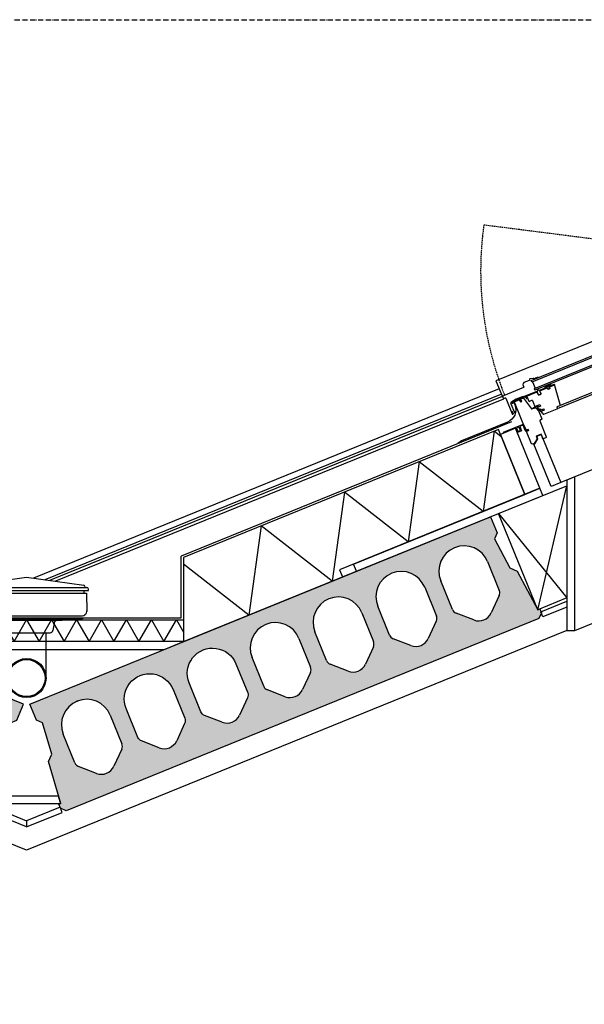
# Model space of a CAD drawing. Header units: millimetres. Extents: x -297000 to 504135, y -166520 to 252050.
# Tile 354 of 416: x 92059 to 93365, y -9175 to -6900. Entities that reach past the tile are written whole.
import ezdxf

# ---------------------------------------------------------------- set-up
doc = ezdxf.new("R2010")
doc.units = ezdxf.units.MM
doc.header["$MEASUREMENT"] = 0
for name, pattern in [('ACAD_ISO10W100', [18, 12, -3, 0, -3]), ('CENTER', [50.800000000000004, 31.75, -6.349999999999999, 6.349999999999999, -6.349999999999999]), ('HIDDEN2', [4.762499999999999, 3.175, -1.5875])]:
    doc.linetypes.add(name, pattern=pattern)
doc.layers.get('Defpoints').update_dxf_attribs({"color": 6})
for name, color, linetype in [('010_D0050_D', 1, 'Continuous'), ('040_AXPRI_B', 9, 'CENTER'), ('068_HATCH_H', 8, 'Continuous'), ('210_INSUL_G', 8, 'Continuous'), ('210_WALEX_E', 2, 'Continuous'), ('210_WALEX_G', 2, 'Continuous'), ('299_CONCR_G', 3, 'Continuous'), ('299_CONCR_H', 251, 'Continuous'), ('310_WINDO_E', 1, 'Continuous'), ('310_WINDO_G', 1, 'Continuous'), ('420_WAFIN_G', 1, 'Continuous'), ('450_CEIFI_G', 2, 'Continuous'), ('470_ROOF_G', 4, 'Continuous'), ('480_OTHFI_G', 4, 'Continuous'), ('520_DRAIN_E', 8, 'Continuous'), ('520_DRAIN_G', 2, 'Continuous')]:
    doc.layers.add(name, color=color, linetype=linetype)
doc.styles.add('VMX 2 MEDIUM 50', font='unvr55w.TTF', dxfattribs={"height": 100})
doc.dimstyles.new('VMX 50', dxfattribs={"dimscale": 50, "dimtxt": 1, "dimasz": 1, "dimexe": 2, "dimexo": 2, "dimgap": 0.7, "dimtad": 1, "dimdec": 0, "dimdsep": 46, "dimtxsty": 'VMX 2 MEDIUM 50', "dimblk1": 'VMX-DIM-ARROW', "dimblk2": 'VMX-DIM-ARROW', "dimsah": 1, "dimcen": 1, "dimdle": 2, "dimse1": 1, "dimse2": 1, "dimclrd": 256, "dimclre": 256, "dimclrt": 256, "dimadec": 0, "dimazin": 0, "dimtm": 1e-09, "dimtfac": 1, "dimtdec": 0, "dimtmove": 2, "dimatfit": 2, "dimldrblk": 'VMX-DIM-ARROW', "dimfxl": 0, "dimtolj": 2, "dimlwd": -1, "dimarcsym": 0})

# ---------------------------------------------------------------- blocks, each defined once
blk = doc.blocks.new('VMX-DIM-ARROW')
h = blk.add_hatch(color=256)
edge = h.paths.add_edge_path()
edge.add_arc((0, 0), 0.5, 0, 360)
for p, q in [((0, 2.500000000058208), (0, -2.499999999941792)), ((-2.5, 0), (2.5, 0))]:
    blk.add_line(p, q)
blk = doc.blocks.new('*D506')
at = {"layer": '010_D0050_D'}
blk.add_line((93724.99999999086, -11749.99815500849), (93724.99999999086, -8830.000001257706), dxfattribs=at)
at = {"layer": 'Defpoints', "color": 0}
for p in [(93724.99999999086, -8780.000001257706), (99282.99994925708, -8780.000001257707), (93132.99999574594, -11799.99815500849)]:
    blk.add_point(p, dxfattribs=at)
at = {"layer": '010_D0050_D', "xscale": 50, "yscale": 50, "zscale": 50}
for p, rotation in [((93724.99999999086, -8780.000001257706), 90), ((93724.99999999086, -11799.99815500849), 270)]:
    blk.add_blockref('VMX-DIM-ARROW', p, dxfattribs=dict(at, rotation=rotation))
at = {"layer": '010_D0050_D', "insert": (93638.12189935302, -10289.99907813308), "char_height": 100, "attachment_point": 5, "rotation": 90, "style": 'VMX 2 MEDIUM 50'}
blk.add_mtext('\\A2;3020', dxfattribs=at)
blk = doc.blocks.new('GRID02')
at = {"layer": '040_AXPRI_B', "linetype": 'ACAD_ISO10W100'}
blk.add_lwpolyline([(-4000, 8700), (27199.99999785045, 8700)], dxfattribs=at)
blk = doc.blocks.new('KANAALPLAAT260')
at = {"layer": '299_CONCR_H'}
h = blk.add_hatch(color=256, dxfattribs=at)
h.paths.add_polyline_path([(5.049627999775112, 120.4962809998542), (18.44946200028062, 133.8961149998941), (25.96350099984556, 209.0364990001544), (15, 220), (15, 260), (1165, 260), (1165, 220), (1154.036499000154, 209.0364990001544), (1161.550537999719, 133.8961149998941), (1174.950372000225, 120.4962809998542), (1185, 20), (1190, 20), (1190, 10), (1180, 0), (0, 0), (-10, 10), (-10, 20), (-5, 20)])
edge = h.paths.add_edge_path(flags=16)
edge.add_arc((119, 76.68257113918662), 31.68257478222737, 226.8415831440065, 313.1584168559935)
edge.add_line((140.6714472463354, 53.57123368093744), (172.760268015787, 83.66084609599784))
edge.add_arc((162.5, 94.60282490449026), 15, 313.1584168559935, 360)
edge.add_line((177.5, 94.60282490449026), (177.5, 166.5))
edge.add_arc((119, 166.5), 58.5, 0, 180)
edge.add_line((60.5, 166.5), (60.5, 94.60282490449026))
edge.add_arc((75.5, 94.60282490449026), 14.99999999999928, 180, 226.8415831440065)
edge.add_line((65.239731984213, 83.66084609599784), (97.32855275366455, 53.57123368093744))
edge = h.paths.add_edge_path(flags=16)
edge.add_line((254.3285527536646, 53.57123368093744), (222.239731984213, 83.66084609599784))
edge.add_arc((232.5, 94.60282490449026), 14.99999999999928, 180, 226.8415831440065, ccw=False)
edge.add_line((217.5, 94.60282490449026), (217.5, 166.5))
edge.add_arc((276, 166.5), 58.5, 0, 180, ccw=False)
edge.add_line((334.5, 166.5), (334.5, 94.60282490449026))
edge.add_arc((319.5, 94.60282490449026), 15, -46.841583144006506, 0, ccw=False)
edge.add_line((329.760268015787, 83.66084609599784), (297.6714472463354, 53.57123368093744))
edge.add_arc((276, 76.68257113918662), 31.68257478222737, 226.8415831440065, 313.1584168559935, ccw=False)
edge = h.paths.add_edge_path(flags=16)
edge.add_arc((389.5, 94.60282490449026), 14.99999999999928, 180, 226.8415831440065)
edge.add_line((379.239731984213, 83.66084609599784), (411.3285527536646, 53.57123368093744))
edge.add_arc((433, 76.68257113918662), 31.68257478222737, 226.8415831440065, 313.1584168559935)
edge.add_line((454.6714472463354, 53.57123368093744), (486.760268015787, 83.66084609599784))
edge.add_arc((476.5, 94.60282490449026), 15, 313.1584168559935, 360)
edge.add_line((491.5, 94.60282490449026), (491.5, 166.5))
edge.add_arc((433, 166.5), 58.5, 0, 180)
edge.add_line((374.5, 166.5), (374.5, 94.60282490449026))
edge = h.paths.add_edge_path(flags=16)
edge.add_arc((590, 76.68257113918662), 31.68257478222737, 226.8415831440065, 313.1584168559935)
edge.add_line((611.6714472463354, 53.57123368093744), (643.760268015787, 83.66084609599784))
edge.add_arc((633.5, 94.60282490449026), 15, 313.1584168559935, 360)
edge.add_line((648.5, 94.60282490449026), (648.5, 166.5))
edge.add_arc((590, 166.5), 58.5, 0, 180)
edge.add_line((531.5, 166.5), (531.5, 94.60282490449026))
edge.add_arc((546.5, 94.60282490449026), 14.99999999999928, 180, 226.8415831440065)
edge.add_line((536.239731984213, 83.66084609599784), (568.3285527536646, 53.57123368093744))
edge = h.paths.add_edge_path(flags=16)
edge.add_line((725.3285527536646, 53.57123368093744), (693.239731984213, 83.66084609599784))
edge.add_arc((703.5, 94.60282490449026), 14.99999999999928, 180, 226.8415831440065, ccw=False)
edge.add_line((688.5, 94.60282490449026), (688.5, 166.5))
edge.add_arc((747, 166.5), 58.5, 0, 180, ccw=False)
edge.add_line((805.5, 166.5), (805.5, 94.60282490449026))
edge.add_arc((790.5, 94.60282490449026), 15, -46.841583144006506, 0, ccw=False)
edge.add_line((800.760268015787, 83.66084609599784), (768.6714472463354, 53.57123368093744))
edge.add_arc((747, 76.68257113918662), 31.68257478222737, 226.8415831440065, 313.1584168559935, ccw=False)
edge = h.paths.add_edge_path(flags=16)
edge.add_arc((860.5, 94.60282490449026), 14.99999999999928, 180, 226.8415831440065)
edge.add_line((850.239731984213, 83.66084609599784), (882.3285527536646, 53.57123368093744))
edge.add_arc((904, 76.68257113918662), 31.68257478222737, 226.8415831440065, 313.1584168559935)
edge.add_line((925.6714472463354, 53.57123368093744), (957.760268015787, 83.66084609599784))
edge.add_arc((947.5, 94.60282490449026), 15, 313.1584168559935, 360)
edge.add_line((962.5, 94.60282490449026), (962.5, 166.5))
edge.add_arc((904, 166.5), 58.5, 0, 180)
edge.add_line((845.5, 166.5), (845.5, 94.60282490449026))
edge = h.paths.add_edge_path(flags=16)
edge.add_line((1002.5, 94.60282490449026), (1002.5, 166.5))
edge.add_arc((1061, 166.5), 58.5, 0, 180, ccw=False)
edge.add_line((1119.5, 166.5), (1119.5, 94.60282490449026))
edge.add_arc((1104.5, 94.60282490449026), 15, -46.841583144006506, 0, ccw=False)
edge.add_line((1114.760268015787, 83.66084609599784), (1082.671447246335, 53.57123368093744))
edge.add_arc((1061, 76.68257113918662), 31.68257478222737, 226.8415831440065, 313.1584168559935, ccw=False)
edge.add_line((1039.328552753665, 53.57123368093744), (1007.239731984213, 83.66084609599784))
edge.add_arc((1017.5, 94.60282490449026), 14.99999999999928, 180, 226.8415831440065, ccw=False)
at = {"layer": '299_CONCR_G'}
for p, q in [((60.5, 94.60282490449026), (60.5, 166.5)), ((177.5, 166.5), (177.5, 94.60282490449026)), ((531.5, 94.60282490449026), (531.5, 166.5)), ((648.5, 166.5), (648.5, 94.60282490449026)), ((688.5, 94.60282490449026), (688.5, 166.5)), ((805.5, 166.5), (805.5, 94.60282490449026)), ((845.5, 94.60282490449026), (845.5, 166.5)), ((962.5, 166.5), (962.5, 94.60282490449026)), ((1002.5, 94.60282490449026), (1002.5, 166.5)), ((1119.5, 166.5), (1119.5, 94.60282490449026)), ((97.32855275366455, 53.57123368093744), (65.239731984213, 83.66084609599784)), ((254.3285527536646, 53.57123368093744), (222.239731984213, 83.66084609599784)), ((329.760268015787, 83.66084609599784), (297.6714472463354, 53.57123368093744)), ((411.3285527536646, 53.57123368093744), (379.239731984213, 83.66084609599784)), ((486.760268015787, 83.66084609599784), (454.6714472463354, 53.57123368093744)), ((568.3285527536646, 53.57123368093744), (536.239731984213, 83.66084609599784)), ((643.760268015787, 83.66084609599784), (611.6714472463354, 53.57123368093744)), ((725.3285527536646, 53.57123368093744), (693.239731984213, 83.66084609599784)), ((800.760268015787, 83.66084609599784), (768.6714472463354, 53.57123368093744)), ((882.3285527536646, 53.57123368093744), (850.239731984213, 83.66084609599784)), ((957.760268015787, 83.66084609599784), (925.6714472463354, 53.57123368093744)), ((1039.328552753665, 53.57123368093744), (1007.239731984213, 83.66084609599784)), ((1114.760268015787, 83.66084609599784), (1082.671447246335, 53.57123368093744))]:
    blk.add_line(p, q, dxfattribs=at)
blk.add_lwpolyline([(1161.550537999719, 133.8961149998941), (1174.950372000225, 120.4962809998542), (1185, 20), (1190, 20), (1190, 10), (1180, 0), (0, 0), (-10, 10), (-10, 20), (-5, 20), (5.049627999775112, 120.4962809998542), (18.44946200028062, 133.8961149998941), (25.96350099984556, 209.0364990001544), (15, 220), (15, 260), (1165, 260), (1165, 220), (1154.036499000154, 209.0364990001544)], close=True, dxfattribs=at)
for points in [[(222.2397319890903, 83.6608460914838, -0.2072792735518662), (217.5, 94.60282490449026), (217.5, 166.5, -0.9999999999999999), (334.5, 166.5), (334.5, 94.60282490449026, -0.2072792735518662), (329.7602680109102, 83.66084609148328)], [(379.2397319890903, 83.6608460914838, -0.2072792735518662), (374.5, 94.60282490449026), (374.5, 166.5, -0.9999999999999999), (491.5, 166.5), (491.5, 94.60282490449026, -0.2072792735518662), (486.7602680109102, 83.66084609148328)]]:
    blk.add_lwpolyline(points, format="xyb", dxfattribs=at)
blk.add_lwpolyline([(172.760268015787, 83.66084609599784), (140.6714472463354, 53.57123368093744)], dxfattribs=at)
for centre, radius, start, end in [((119, 166.5), 58.5, 0, 180), ((590, 166.5), 58.5, 0, 180), ((747, 166.5), 58.5, 0, 180), ((904, 166.5), 58.5, 0, 180), ((1061, 166.5), 58.5, 0, 180), ((75.5, 94.60282490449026), 14.99999999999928, 180, 226.8415831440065), ((162.5, 94.60282490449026), 15, 313.1584168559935, 0), ((546.5, 94.60282490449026), 14.99999999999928, 180, 226.8415831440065), ((633.5, 94.60282490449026), 15, 313.1584168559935, 0), ((703.5, 94.60282490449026), 14.99999999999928, 180, 226.8415831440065), ((790.5, 94.60282490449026), 15, 313.1584168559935, 0), ((860.5, 94.60282490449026), 14.99999999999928, 180, 226.8415831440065), ((947.5, 94.60282490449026), 15, 313.1584168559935, 0), ((1017.5, 94.60282490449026), 14.99999999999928, 180, 226.8415831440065), ((1104.5, 94.60282490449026), 15, 313.1584168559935, 0), ((119, 76.68257113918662), 31.68257478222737, 226.8415831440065, 313.1584168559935), ((276, 76.68257113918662), 31.68257478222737, 226.8415831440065, 313.1584168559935), ((433, 76.68257113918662), 31.68257478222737, 226.8415831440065, 313.1584168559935), ((590, 76.68257113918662), 31.68257478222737, 226.8415831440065, 313.1584168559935), ((747, 76.68257113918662), 31.68257478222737, 226.8415831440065, 313.1584168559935), ((904, 76.68257113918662), 31.68257478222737, 226.8415831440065, 313.1584168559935), ((1061, 76.68257113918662), 31.68257478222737, 226.8415831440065, 313.1584168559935)]:
    blk.add_arc(centre, radius, start, end, dxfattribs=at)
at = {"layer": '299_CONCR_G', "linetype": 'ByBlock'}
blk.add_point((119.0456621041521, 224.9999821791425), dxfattribs=at)
blk = doc.blocks.new('gootdetail')
at = {"layer": '068_HATCH_H'}
blk.add_lwpolyline([(-724.9997384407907, 22.1315822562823), (-708.9098999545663, 50.00000000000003), (-680.042386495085, 1.4210854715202e-14), (-651.1748730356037, 50.00000000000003), (-622.3073595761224, 1.4210854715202e-14), (-593.4398461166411, 50.00000000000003), (-564.5723326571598, 1.4210854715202e-14), (-535.7048191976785, 50.00000000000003), (-506.8373057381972, 1.4210854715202e-14), (-477.9697922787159, 50.00000000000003), (-449.1022788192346, 1.4210854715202e-14), (-420.2347653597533, 50.00000000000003), (-391.367251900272, 1.4210854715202e-14), (-362.4997384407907, 50.00000000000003), (-333.6322249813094, 1.4210854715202e-14), (-304.7647115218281, 50.00000000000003), (-275.8971980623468, 1.4210854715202e-14), (-247.0296846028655, 50.00000000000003), (-218.1621711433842, 1.4210854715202e-14), (-189.2946576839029, 50.00000000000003), (-160.4271442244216, 1.4210854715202e-14), (-131.5596307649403, 50.00000000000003), (-102.692117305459, 1.4210854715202e-14), (-73.82460384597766, 50.00000000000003), (-44.95709038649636, 1.4210854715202e-14), (-16.08957692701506, 50.00000000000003), (0.0001157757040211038, 22.13183476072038)], dxfattribs=at)
at = {"layer": '210_INSUL_G', "color": 1}
blk.add_lwpolyline([(-724.9997384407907, 5.684341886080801e-14), (-724.9997384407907, 50.00000000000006), (0.0002615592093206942, 50), (0, 0), (-724.9997384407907, 5.684341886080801e-14)], dxfattribs=at)
at = {"layer": '210_WALEX_G'}
blk.add_lwpolyline([(0, 0), (-724.9997384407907, 5.684341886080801e-14), (-680.683603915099, -17.99999999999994), (-44.31613452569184, -18), (0, 0)], dxfattribs=at)
at = {"layer": '470_ROOF_G'}
blk.add_lwpolyline([(-719.9997384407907, 197.6471529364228), (-719.9997384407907, 55.00000000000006), (-4.999738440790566, 55), (-4.999738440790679, 197.6471529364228)], dxfattribs=at)
at = {"layer": '520_DRAIN_E', "color": 8}
for p, q in [((-505.4997548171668, 117.8301667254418), (-505.4997548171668, 121.3301667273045)), ((-219.4997430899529, 117.8300070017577), (-219.4997391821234, 121.3300070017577)), ((-501.4985368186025, 69.55384099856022), (-501.4985368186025, 71.15634399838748)), ((-494.6958908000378, 55.00000000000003), (-489.7317894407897, 52.13397499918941)), ((-448.3657634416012, 51.73205099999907), (-444.7313653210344, 49.63372986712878)), ((-276.6337134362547, 51.73205099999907), (-280.2681115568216, 49.63372986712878)), ((-235.2676874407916, 52.13397499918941), (-230.3035860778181, 55.00000000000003)), ((-426.3340734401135, 42.88918599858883), (-423.2605044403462, 25.45811099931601)), ((-298.6654034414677, 42.88918599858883), (-301.738972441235, 25.45811099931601))]:
    blk.add_line(p, q, dxfattribs=at)
for points in [[(-494.1498448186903, 130.3279497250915), (-362.4997316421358, 148.8301671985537), (-230.4997548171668, 130.2787807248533)], [(-505.4997548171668, 117.8301667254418), (-219.4997548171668, 117.8301667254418)], [(-501.4997548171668, 125.3301667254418), (-223.4997548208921, 125.3301667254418)], [(-494.6626301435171, 117.8244789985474), (-494.6626301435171, 111.9943122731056)], [(-230.3366639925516, 117.8300192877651), (-230.336670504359, 111.999852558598)], [(-501.4985368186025, 69.55384099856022), (-500.7576358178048, 112), (-224.2418712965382, 112), (-223.5010150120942, 69.5536857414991), (-223.5010132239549, 71.156188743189)], [(-499.1566088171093, 63.75736699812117), (-497.2423868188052, 61.84314600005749)], [(-491.5855328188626, 59.50000000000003), (-233.4139768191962, 59.50000000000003)], [(-489.2317894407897, 52.00000000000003), (-235.2676874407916, 52.13397499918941)], [(-444.2318504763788, 49.50000000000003), (-280.7676874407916, 49.50000000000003)], [(-225.842949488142, 63.75721435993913), (-227.7571736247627, 61.84299549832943)], [(-407.4998692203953, -84.22387920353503), (-407.4998692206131, 20.49999999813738)], [(-317.4998692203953, -84.22387920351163), (-317.4998692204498, 20.49999999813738)]]:
    blk.add_lwpolyline(points, dxfattribs=at)
at = {"layer": '520_DRAIN_E', "ltscale": 5}
blk.add_lwpolyline([(-509.9997384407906, 55.00000000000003), (-214.9997384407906, 55.00000000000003)], dxfattribs=at)
at = {"layer": '520_DRAIN_E', "color": 8}
blk.add_lwpolyline([(-423.2605049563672, 25.45811093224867, 0.3639702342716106), (-417.3516584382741, 20.49999999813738), (-307.6478184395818, 20.49999999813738, 0.3639702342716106), (-301.7389719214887, 25.45811093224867)], format="xyb", dxfattribs=at)
for centre, radius, start, end in [((-501.4997548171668, 121.3301667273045), 4, 90, 180), ((-498.5233928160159, 125.8301667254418), 0.5, 270, 0.4764389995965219), ((-498.5233928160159, 125.8301667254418), 0.5, 270, 0.4764389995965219), ((-493.5235658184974, 125.8717437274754), 4.5, 97.99999998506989, 180.4764389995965), ((-231.4759231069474, 125.8715973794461), 4.5, 359.5234970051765, 81.99993599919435), ((-226.4760961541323, 125.830014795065), 0.5, 179.5234970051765, 269.9999359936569), ((-226.4760961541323, 125.830014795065), 0.5, 179.5234970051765, 269.9999359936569), ((-223.4997391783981, 121.3300114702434), 4, 359.9999360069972, 89.99993599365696), ((-493.4997548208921, 69.41422199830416), 8, 178.9999999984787, 225.0000000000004), ((-231.4997971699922, 69.41407567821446), 8, 314.9999360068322, 0.9999359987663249), ((-491.5855328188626, 67.50000000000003), 8, 225.0000000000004, 270), ((-449.3657634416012, 50.00000000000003), 2, 59.9999999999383, 90), ((-444.2317894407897, 50.49999999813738), 1, 239.9999999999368, 270), ((-434.2125354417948, 41.49999999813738), 8, 9.999999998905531, 90), ((-290.7869414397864, 41.49999999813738), 8, 90, 170.0000000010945), ((-280.7676874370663, 50.49999999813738), 1, 270, 300.0000000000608), ((-275.6337134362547, 50.00000000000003), 2, 90, 120.0000000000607), ((-233.4140213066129, 67.49985581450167), 8, 269.9999359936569, 314.9999360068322)]:
    blk.add_arc(centre, radius, start, end, dxfattribs=at)
at = {"layer": '520_DRAIN_G'}
for radius in [45, 42.76431929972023]:
    blk.add_circle((-362.4998692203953, -84.22387920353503), radius, dxfattribs=at)
blk = doc.blocks.new('VELUX')
at = {"layer": '310_WINDO_E', "color": 8, "linetype": 'HIDDEN2'}
blk.add_lwpolyline([(-184.5886118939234, -309.8431769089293), (-1556.357164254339, 462.4099769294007)], dxfattribs=at)
at = {"layer": '310_WINDO_E', "color": 8}
for points in [[(-161.6204545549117, 118.7208211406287), (-1665.873654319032, 118.7208211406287), (-1665.873654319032, 77.01371055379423)], [(-152.5837629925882, 5.019762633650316), (-1558.883764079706, 5.001187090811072)], [(-1550.133784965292, 10.0001629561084), (-161.3325716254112, 10.02078669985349)], [(-50.58843390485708, -155.8921760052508), (-1615.588433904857, -155.8921760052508)]]:
    blk.add_lwpolyline(points, dxfattribs=at)
at = {"layer": '310_WINDO_E', "color": 8, "linetype": 'HIDDEN2'}
blk.add_arc((-887.9730166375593, 76.28388679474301), 771.9007230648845, 149.9849371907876, 179.7231979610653, dxfattribs=at)
at = {"layer": '310_WINDO_G', "color": 3}
for points in [[(-1572.027334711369, 89.0317244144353), (-1578.642029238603, 89.80203719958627, 0.2338904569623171), (-1580.369612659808, 89.39856226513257, -0.5246925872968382), (-1582.90203691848, 90.11979978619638, 0.2464163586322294), (-1584.248284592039, 91.40103838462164), (-1590.624879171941, 93.2171003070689, 0.444655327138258), (-1593.142272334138, 91.64111606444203), (-1593.232182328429, 91.13155992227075, -0.3639702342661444), (-1594.217086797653, 90.30532337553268), (-1607.372097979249, 90.30686314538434, 0.3888787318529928), (-1611.357304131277, 86.65595255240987), (-1611.859791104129, 80.92023261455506, -0.3888787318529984), (-1612.856092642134, 80.0075049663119), (-1662.873303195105, 80.01335938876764, 0.4142135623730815), (-1665.873654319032, 77.01371055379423, 0.4142135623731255), (-1662.87400548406, 74.0133594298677), (-1660.874005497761, 74.0131253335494, -0.41421356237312), (-1659.87412255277, 73.01300829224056), (-1659.878710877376, 33.81269437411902, 1.106206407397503), (-1656.909033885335, 34.1126013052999), (-1657.827276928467, 37.31245428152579), (-1657.827042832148, 39.31245426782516)], [(-1651.188249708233, 55.27961874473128), (-1648.050242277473, 57.23995273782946, -0.5890450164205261), (-1646.520422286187, 56.39172557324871), (-1646.52113627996, 50.29172561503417, -0.4142135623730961), (-1676.824682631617, 19.99527238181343), (-1791.461411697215, 20.00869040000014, 0.0655434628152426), (-1791.720234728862, 19.9746465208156), (-1801.82500266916, 17.26834973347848)], [(-1651.429648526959, 37.5571118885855), (-1651.430121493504, 33.51632608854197, -0.9999999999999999), (-1653.380121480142, 33.51655433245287), (-1653.377617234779, 54.91155418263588, -0.4142135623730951), (-1649.727190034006, 58.56112693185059), (-1630.021215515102, 58.55882038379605, -0.41421356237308), (-1628.371408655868, 56.90862726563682), (-1628.37179997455, 53.56539928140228, -0.9999999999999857), (-1630.371799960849, 53.56563337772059), (-1630.371448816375, 56.56563335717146)]]:
    blk.add_lwpolyline(points, format="xyb", dxfattribs=at)
at = {"layer": '310_WINDO_G', "color": 1}
for points in [[(-1590.376356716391, 68.28777872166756), (-150.5743584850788, 68.27999501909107), (-150.5748266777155, 64.27999504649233), (-1590.376356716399, 64.27999504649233), (-1590.375888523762, 68.27999501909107)], [(-1590.374015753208, 88.27999504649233), (-150.572017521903, 88.27999488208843), (-150.5724857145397, 84.27999490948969), (-1590.374015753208, 84.27999501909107), (-1590.374015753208, 88.27999504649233)]]:
    blk.add_lwpolyline(points, close=True, dxfattribs=at)
blk.add_lwpolyline([(-1588.374483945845, 84.28777861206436), (-1588.376356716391, 68.28777872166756)], dxfattribs=at)
for points in [[(-1552.752525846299, 64.00046984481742), (-1558.992672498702, 60.08607464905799, -0.1410144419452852), (-1559.25842829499, 60.00963687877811), (-1559.575759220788, 60.00967402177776, -0.5479027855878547), (-1559.717391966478, 60.53612698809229), (-1557.281161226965, 62.91749315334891, 0.7740874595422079), (-1557.921242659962, 64.00107483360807, 0.1273401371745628), (-1558.201758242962, 63.8353717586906), (-1561.869314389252, 60.15695369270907, -0.1993271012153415), (-1562.223448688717, 60.00998392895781), (-1562.603602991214, 60.01002842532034, -0.6701119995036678), (-1562.814538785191, 60.5233152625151), (-1560.373487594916, 62.93786080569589, 0.80753206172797), (-1561.069084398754, 64.00144328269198, 0.106481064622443), (-1561.298184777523, 63.8516086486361), (-1564.947165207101, 60.15890288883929, -0.2004910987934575), (-1565.302876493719, 60.0103443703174), (-1565.68929518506, 60.01038959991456, -0.6665598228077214), (-1565.902315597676, 60.52159410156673), (-1563.47386796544, 62.97132496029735, 0.9999998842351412), (-1564.40533254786, 63.87817320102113), (-1568.023377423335, 60.16191694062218, -0.2024250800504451), (-1568.381691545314, 60.01070473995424), (-1582.176750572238, 60.01231942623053, -0.3647853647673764), (-1582.669353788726, 60.42697067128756), (-1583.247407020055, 63.76368861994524, 0.3647853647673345), (-1583.542968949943, 64.01247936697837), (-1584.538389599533, 64.0125958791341, 0.3647135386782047), (-1584.833996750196, 63.76394927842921), (-1585.413737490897, 60.42716611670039, -0.3647135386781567), (-1585.906415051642, 60.01275597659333), (-1616.672576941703, 60.01635709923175), (-1626.161010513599, 61.50499771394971), (-1638.291749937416, 61.50655469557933), (-1650.270668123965, 60.08255481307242, 0.08308792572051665), (-1650.524140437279, 60.0085370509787), (-1653.168512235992, 58.73145243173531, 1.000000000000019), (-1652.601635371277, 57.56155900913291), (-1650.166386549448, 58.74156924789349, -0.08341632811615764), (-1649.911974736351, 58.81604149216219), (-1638.214835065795, 60.20654481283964), (-1626.262452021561, 60.20501072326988), (-1616.706172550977, 58.70572576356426, -0.3293791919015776), (-1616.288732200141, 58.28273975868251), (-1615.703961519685, 54.20470732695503, 0.869286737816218), (-1614.574100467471, 54.20786876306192), (-1614.01280300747, 58.57998587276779, -0.3747155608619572), (-1613.517417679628, 59.01178500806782), (-1587.839792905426, 59.00037393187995, -0.4142135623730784), (-1587.339851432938, 58.50031541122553), (-1587.340588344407, 52.20451823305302, 0.441346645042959), (-1585.840763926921, 50.70434267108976), (-1582.349532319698, 50.70393402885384, 0.437042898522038), (-1580.849356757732, 52.20375844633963), (-1580.848609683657, 58.58637971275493, -0.3639702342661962), (-1580.356157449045, 58.99949798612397), (-1561.834925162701, 59.00573566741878, -0.414213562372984), (-1561.534960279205, 58.70570055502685), (-1561.535193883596, 56.7099033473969, 0.8542027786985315), (-1557.535193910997, 56.7094351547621), (-1557.534996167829, 58.39885228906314, -0.4931454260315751), (-1557.157316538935, 58.68858583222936), (-1543.820368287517, 58.68912754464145, 0.9565027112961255), (-1543.762498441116, 59.98655311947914), (-1553.614346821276, 60.86599846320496, -0.7185673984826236), (-1553.835587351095, 61.78758036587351), (-1552.090739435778, 62.88210981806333, 0.9725396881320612), (-1552.752525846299, 64.00046984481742, 0.01392129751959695), (-1552.783669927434, 63.98204042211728)], [(-1610.281165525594, 26.81218439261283, -1.073253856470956), (-1610.351450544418, 27.80721144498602), (-1598.826332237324, 29.40586246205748), (-1592.0809078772, 29.40507292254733), (-1592.081376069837, 25.40507294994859), (-1597.649468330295, 25.40572468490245), (-1597.016825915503, 27.05756668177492, 0.5578057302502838), (-1597.533027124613, 27.73396181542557), (-1598.283009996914, 27.65968957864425), (-1610.351567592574, 26.80721145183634)]]:
    blk.add_lwpolyline(points, format="xyb", dxfattribs=at)
at = {"layer": '310_WINDO_G', "color": 2}
for points in [[(-1600.384669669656, -2.73328455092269, -0.3888787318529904), (-1601.754110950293, -4.227416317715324), (-1606.172045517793, -4.613414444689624, 0.3888787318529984), (-1607.085006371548, -5.609502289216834), (-1607.089662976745, -45.39317084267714, -0.4142135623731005), (-1608.589838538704, -46.89299526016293), (-1615.589838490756, -46.89299526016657), (-1615.588433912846, -34.8921760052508), (-1628.088433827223, -34.89071300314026), (-1628.089253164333, -41.89071285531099), (-1638.490107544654, -49.18949550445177), (-1642.390107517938, -49.1890390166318), (-1644.389873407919, -47.18880493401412), (-1644.386303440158, -16.68880514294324), (-1643.886244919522, -16.18886367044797), (-1639.386244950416, -16.18939038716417), (-1639.385964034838, -13.78939040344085), (-1643.88596400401, -13.78886368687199), (-1644.38590547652, -13.28880516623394), (-1644.377700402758, 56.8111943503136), (-1643.377583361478, 57.81107729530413), (-1632.468492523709, 57.80980040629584), (-1631.378285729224, 51.80967275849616), (-1628.378285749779, 51.8093216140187), (-1628.377500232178, 58.52038480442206), (-1627.885047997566, 58.9335030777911), (-1623.158520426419, 58.09951829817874, -0.2914734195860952), (-1621.97023142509, 57.01039614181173), (-1614.079724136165, 27.54882878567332, 0.3394542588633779), (-1613.113885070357, 26.8075347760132), (-1605.412821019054, 26.80663338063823, -0.3149557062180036), (-1604.004038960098, 25.82125790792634), (-1600.473561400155, 16.15538864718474, -0.08780315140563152), (-1600.382519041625, 15.64058855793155)], [(-1594.936790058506, 12.80540708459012, 0.0763208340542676), (-1594.982885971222, 12.50541247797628), (-1594.983165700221, 10.11555008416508, 0.08748866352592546), (-1594.892764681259, 9.602509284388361), (-1593.579204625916, 5.992217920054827, 0.3152987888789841), (-1592.169781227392, 5.005083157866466), (-1558.883764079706, 5.001187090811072, 0.414213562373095), (-1557.38358851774, 6.50101150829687), (-1557.383295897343, 9.001011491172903, -0.414213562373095), (-1556.383178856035, 10.00089443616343), (-1550.133784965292, 10.0001629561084, 0.3838640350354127), (-1548.641844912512, 11.34319564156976), (-1543.891342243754, 56.49037568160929, 0.4452286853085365), (-1545.880127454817, 58.69966540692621), (-1556.677478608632, 58.70092921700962, 0.4131178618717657), (-1557.180185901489, 58.20098805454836), (-1557.18053704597, 55.20098807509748, -0.414213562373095), (-1557.68059556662, 54.70104660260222), (-1561.380595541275, 54.70147968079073, -0.414213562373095), (-1561.880537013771, 55.20153820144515), (-1561.880185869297, 58.20153818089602, 0.414213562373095), (-1562.380127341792, 58.70159670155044), (-1579.880127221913, 58.70364504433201, 0.4142135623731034), (-1580.880244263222, 57.70376209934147), (-1580.880888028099, 52.2037621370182, -0.414213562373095), (-1582.381063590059, 50.70393771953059), (-1585.881063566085, 50.70434738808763, -0.414213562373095), (-1587.380887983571, 52.20452295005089), (-1587.380244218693, 57.70452291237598, 0.414213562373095), (-1588.380127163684, 58.70463995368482), (-1612.377478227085, 58.70744879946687, 0.414213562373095), (-1612.877536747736, 58.20750732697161), (-1612.878964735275, 46.00750741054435, 0.414213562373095), (-1612.37902326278, 45.50744888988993), (-1605.679023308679, 45.50666466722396, -0.414213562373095), (-1604.679140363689, 44.50654762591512), (-1604.680689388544, 31.27246639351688, 0.3394542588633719), (-1603.939621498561, 30.30645381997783), (-1600.58090781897, 29.40606783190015), (-1592.0809078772, 29.40507292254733), (-1592.081376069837, 25.40507294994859), (-1599.211900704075, 25.40590756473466, 0.5205670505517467), (-1600.151750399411, 24.0639974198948), (-1599.06019084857, 21.06386963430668, 0.315298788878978), (-1598.120575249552, 20.40577979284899), (-1595.981961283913, 20.40552947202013, -0.414213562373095), (-1594.982078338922, 19.40541243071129), (-1594.982277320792, 17.70541244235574, 0.1316524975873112), (-1594.848361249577, 17.20539676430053, 0.2679491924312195), (-1593.982394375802, 16.7052954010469), (-1587.882394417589, 16.70458140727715), (-1587.8827689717, 13.50458142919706), (-1593.982768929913, 13.50529542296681, 0.3275382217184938)]]:
    blk.add_lwpolyline(points, format="xyb", close=True, dxfattribs=at)
at = {"layer": '310_WINDO_G', "color": 3}
blk.add_lwpolyline([(-1694.385099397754, 2.004897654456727), (-1646.885099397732, 2.004897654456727, -0.414213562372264), (-1644.385099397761, -0.4951023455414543), (-1644.385099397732, -13.49510234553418, 0.414213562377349), (-1643.885099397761, -13.99510234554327), (-1639.585099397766, -13.99510234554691), (-1639.585099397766, -15.99510234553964), (-1643.885099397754, -15.995102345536, -0.4142135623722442), (-1646.385099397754, -13.49510234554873), (-1646.385099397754, -0.4951023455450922, 0.4142135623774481), (-1646.885099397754, 0.004897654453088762), (-1654.485665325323, 0.00489765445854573), (-1654.485665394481, -10.995102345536), (-1664.973840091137, -10.99510234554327), (-1664.970946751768, 0.004897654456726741), (-1694.385099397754, 0.004897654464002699)], format="xyb", close=True, dxfattribs=at)
blk.add_lwpolyline([(-1662.970946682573, 0.004897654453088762), (-1662.973313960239, -8.995102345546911), (-1656.485665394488, -8.995102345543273), (-1656.485665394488, 0.00489765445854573)], close=True, dxfattribs=at)
at = {"layer": '310_WINDO_G', "color": 1}
blk.add_lwpolyline([(-1601.421562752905, 20.47954327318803), (-1599.989599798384, 18.9247059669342), (-1597.414042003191, 16.38207964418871), (-1596.9826779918, 16.14276173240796, 0.3249897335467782), (-1596.282450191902, 16.22856565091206), (-1596.28225390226, 17.90556460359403, -0.6681786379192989), (-1595.77009704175, 18.11763669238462), (-1595.070178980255, 17.41755476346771, -0.1989123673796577), (-1594.982335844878, 17.20541244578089, 0.1871993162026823), (-1593.982394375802, 16.7052954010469), (-1587.882394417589, 16.70458140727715), (-1587.8827689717, 13.50458142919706), (-1593.982768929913, 13.50529542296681, 0.2959281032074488), (-1594.982850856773, 12.80541247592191, -0.1989123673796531), (-1595.070743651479, 12.59329072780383), (-1595.600094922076, 12.06406336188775, -0.6681786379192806), (-1596.282904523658, 12.34698599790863), (-1596.282713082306, 13.9825635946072, 0.3249897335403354), (-1596.697380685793, 14.55329300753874), (-1597.166560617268, 14.70566808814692), (-1600.431223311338, 18.51864839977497), (-1601.872303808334, 20.09293969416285, -1.154966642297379)], format="xyb", close=True, dxfattribs=at)
at = {"layer": '310_WINDO_G', "color": 2}
blk.add_lwpolyline([(-1615.588433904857, -35.8921760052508), (-1615.588433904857, -155.8921760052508), (-1639.588433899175, -155.8926980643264), (-1639.588122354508, -50.19217767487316), (-1637.358335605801, -50.1921759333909), (-1626.274272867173, -42.41200358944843), (-1626.274277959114, -35.89216727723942), (-1615.588433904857, -35.8921760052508)], dxfattribs=at)
blk = doc.blocks.new('VELUX_dakraam+rand')
at = {"layer": '210_WALEX_E'}
for points in [[(-1702.970660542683, 168), (-1702.970660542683, 18), (-1664.970660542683, 18), (-1664.970660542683, 168), (-1702.970660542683, 168)], [(-1664.970660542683, 18), (-2164.970660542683, 18), (-2164.970660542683, 0), (-1664.970660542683, 0), (-1664.970660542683, 18)]]:
    blk.add_lwpolyline(points, dxfattribs=at)
at = {"layer": '210_WALEX_E', "color": 1}
blk.add_lwpolyline([(-1775.438150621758, -240.0006036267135), (-1775.438894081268, -0.0006035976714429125), (-1604.932404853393, -7.541158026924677e-05), (-1702.413087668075, -240.0003774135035), (-1775.438150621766, -240.0006036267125)], dxfattribs=at)
at = {"layer": '210_WALEX_E', "color": 8}
for points in [[(-1775.438894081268, -0.0006035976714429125), (-1702.413087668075, -240.0003774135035)], [(-1775.438150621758, -240.0006036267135), (-1604.932404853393, -7.541158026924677e-05)]]:
    blk.add_lwpolyline(points, dxfattribs=at)
at = {"layer": '210_WALEX_G'}
blk.add_lwpolyline([(-1600.016393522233, 12.10328876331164), (-1730.856117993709, -310.0279528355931), (-1714.179248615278, -316.8015802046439), (-1580.588433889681, 12.10292634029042), (-1600.016393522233, 12.10328876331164)], dxfattribs=at)
at = {"layer": '310_WINDO_E', "color": 8}
blk.add_lwpolyline([(-1714.179248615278, -316.8015802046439), (-184.1794181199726, -316.7972579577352)], dxfattribs=at)
at = {"layer": '420_WAFIN_G'}
blk.add_lwpolyline([(-1770.438113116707, -247.5005881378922), (-1705.459359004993, -247.5003868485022), (-1710.536477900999, -260.0004025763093), (-1770.438074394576, -260.0005881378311)], close=True, dxfattribs=at)
blk.add_blockref('VELUX', (2.842170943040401e-14, 168))
blk = doc.blocks.new('1006_X-03.03')
at = {"layer": '068_HATCH_H'}
for points in [[(21392.88460867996, 7846.584479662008), (20316.27949521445, 7409.296971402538)], [(21397.83100026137, 7834.406426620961), (20342.229363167, 7405.649955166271)], [(21399.85713692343, 7829.418063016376), (20352.85892574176, 7404.156067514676)], [(21402.51345923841, 7822.878177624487), (20366.79458210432, 7402.197538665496)], [(21397.61318608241, 7736.363154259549), (21381.35660400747, 7749.015987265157), (21355.66429171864, 7563.72744625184), (21208.04586431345, 7678.621911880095), (21182.35355202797, 7493.333370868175), (21034.73512462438, 7608.227836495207), (21006.18808582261, 7402.351498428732), (20842.16746641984, 7530.012128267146), (20813.62042761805, 7324.135790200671), (20662.49986707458, 7441.756038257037)]]:
    blk.add_lwpolyline(points, dxfattribs=at)
at = {"layer": '210_INSUL_G', "color": 1}
blk.add_lwpolyline([(20662.49986708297, 7262.756563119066), (21063.02447363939, 7425.436882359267), (21056.25074089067, 7442.113863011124), (21451.86264449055, 7602.800582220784), (21390.89958693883, 7752.892085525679), (20662.49986707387, 7457.03607059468), (20662.49986708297, 7262.754757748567)], dxfattribs=at)
at = {"layer": '210_WALEX_G'}
blk.add_lwpolyline([(20378.03589084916, 6888.171531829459), (20221.96410485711, 6888.171531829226), (20226.96410485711, 6906.171531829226), (20373.03589084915, 6906.171531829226)], close=True, dxfattribs=at)
at = {"layer": '420_WAFIN_G'}
for points in [[(20222.52419648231, 6879.848983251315), (20299.99999785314, 6848.380434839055), (20299.99999785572, 6834.888677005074), (20217.82025271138, 6868.267838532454)], [(20377.47579922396, 6879.848983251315), (20299.99999785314, 6848.380434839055), (20299.99999785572, 6834.888677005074), (20382.17974299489, 6868.267838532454)]]:
    blk.add_lwpolyline(points, close=True, dxfattribs=at)
at = {"layer": '450_CEIFI_G'}
blk.add_lwpolyline([(21549.46900656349, 7288.421457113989), (20299.99999265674, 6780.921647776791), (17399.99999599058, 7958.822213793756)], dxfattribs=at)
at = {"layer": '480_OTHFI_G', "ltscale": 5}
blk.add_lwpolyline([(21421.44575685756, 7770.695806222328), (20657.49986707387, 7460.401910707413)], dxfattribs=at)
for name, p in [('GRID02', (0, 0)), ('gootdetail', (20662.49986707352, 7262.754757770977))]:
    blk.add_blockref(name, p)
at = {"rotation": 22.10564222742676}
for name, p in [('VELUX_dakraam+rand', (23036.42429727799, 8226.977992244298)), ('KANAALPLAAT260', (20391.44465876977, 6872.030993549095))]:
    blk.add_blockref(name, p, dxfattribs=at)
at = {"xscale": -1, "rotation": 337.8943577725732}
blk.add_blockref('KANAALPLAAT260', (20208.5553369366, 6872.030993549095), dxfattribs=at)

msp = doc.modelspace()

# ---------------------------------------------------------------- block references
msp.add_blockref('1006_X-03.03', (71774.99999988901, -15600.00000125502))

# ---------------------------------------------------------------- dimensions: what is measured, and where the dimension line sits
at = {"layer": '010_D0050_D'}
dim = msp.add_linear_dim(base=(93724.99999999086, -8780.000001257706), p1=(93132.99999574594, -11799.99815500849), p2=(99282.99994925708, -8780.000001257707), angle=90, dimstyle='VMX 50', dxfattribs=at)
dim.commit()
dim.dimension.update_dxf_attribs({"geometry": '*D506', "text_midpoint": (93638.12189935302, -10289.99907813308)})

doc.saveas('drawing.dxf')
